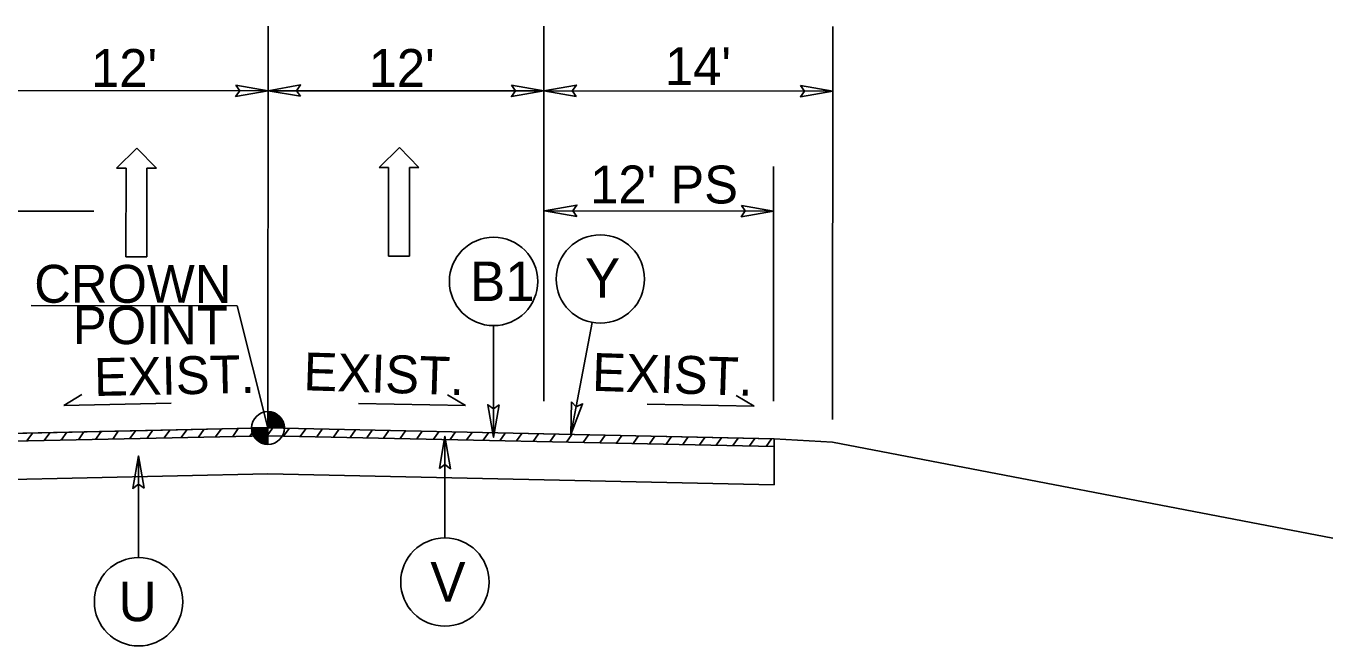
# Model space of a CAD drawing. Extents: x 2241081 to 2251104, y 658534 to 663427.
# Drawn here: x 2248635.4 to 2248919.7, y 662238.6 to 662373.6 of the extents above; entities that cross this region are included whole.
import ezdxf

# ---------------------------------------------------------------- set-up
doc = ezdxf.new("R2010")
doc.units = 0
for name, color, linetype in [('Old_Level_2', 7, 'Continuous'), ('Prop Dimension Text', 7, 'Continuous'), ('Prop Lane Arrow CELL', 7, 'Continuous'), ('Prop Shade Medium', 7, 'Continuous'), ('Prop Terminator CELL', 7, 'Continuous'), ('Typical Arrow Superelevation CELL', 7, 'Continuous'), ('Typical Berm Information CELL', 7, 'Continuous'), ('Typical Grade Point Symbol CELL', 7, 'Continuous'), ('Typical ID Circle CELL', 7, 'Continuous'), ('Typical Terminator CELL', 7, 'Continuous'), ('Typical Text Grade Point CELL', 7, 'Continuous'), ('Typical Text ID Circle CELL', 7, 'Continuous')]:
    doc.layers.add(name, color=color, linetype=linetype)

msp = doc.modelspace()

# ---------------------------------------------------------------- linework, layer by layer
at = {"layer": 'Old_Level_2'}
for p, q in [((2248688.02, 662286.1), (2248608.02, 662284.39)), ((2248635.59, 662283.3), (2248636.8, 662285)), ((2248639.33, 662283.38), (2248640.53, 662285.08)), ((2248643.06, 662283.46), (2248644.26, 662285.16)), ((2248646.79, 662283.54), (2248647.99, 662285.24)), ((2248650.52, 662283.62), (2248651.72, 662285.32)), ((2248654.25, 662283.7), (2248655.45, 662285.4)), ((2248657.98, 662283.78), (2248659.18, 662285.48)), ((2248661.71, 662283.86), (2248662.91, 662285.56)), ((2248665.44, 662283.94), (2248666.64, 662285.64)), ((2248669.17, 662284.02), (2248670.37, 662285.72)), ((2248672.9, 662284.1), (2248674.1, 662285.8)), ((2248676.63, 662284.18), (2248677.83, 662285.88)), ((2248680.36, 662284.26), (2248681.56, 662285.96)), ((2248684.09, 662284.34), (2248685.29, 662286.04)), ((2248687.82, 662284.42), (2248688.99, 662286.08)), ((2248688.02, 662286.1), (2248798.02, 662283.74)), ((2248691.44, 662284.35), (2248692.61, 662286)), ((2248695.06, 662284.27), (2248696.23, 662285.92)), ((2248698.68, 662284.2), (2248699.85, 662285.85)), ((2248702.3, 662284.12), (2248703.47, 662285.77)), ((2248705.92, 662284.04), (2248707.09, 662285.69)), ((2248709.54, 662283.96), (2248710.71, 662285.61)), ((2248713.16, 662283.89), (2248714.33, 662285.54)), ((2248716.78, 662283.81), (2248717.94, 662285.46)), ((2248720.4, 662283.73), (2248721.56, 662285.38)), ((2248724.02, 662283.65), (2248725.18, 662285.3)), ((2248727.64, 662283.58), (2248728.8, 662285.23)), ((2248731.25, 662283.5), (2248732.42, 662285.15)), ((2248734.87, 662283.42), (2248736.04, 662285.07)), ((2248738.49, 662283.34), (2248739.66, 662284.99)), ((2248742.11, 662283.27), (2248743.28, 662284.92)), ((2248745.73, 662283.19), (2248746.9, 662284.84)), ((2248749.35, 662283.11), (2248750.52, 662284.76)), ((2248752.97, 662283.03), (2248754.14, 662284.68)), ((2248756.59, 662282.96), (2248757.75, 662284.61)), ((2248760.21, 662282.88), (2248761.37, 662284.53)), ((2248763.83, 662282.8), (2248764.99, 662284.45)), ((2248767.45, 662282.72), (2248768.61, 662284.37)), ((2248771.06, 662282.65), (2248772.23, 662284.3)), ((2248774.68, 662282.57), (2248775.85, 662284.22)), ((2248778.3, 662282.49), (2248779.47, 662284.14)), ((2248781.92, 662282.41), (2248783.09, 662284.06)), ((2248785.54, 662282.34), (2248786.71, 662283.99)), ((2248789.16, 662282.26), (2248790.33, 662283.91)), ((2248792.78, 662282.18), (2248793.95, 662283.83)), ((2248796.4, 662282.1), (2248797.56, 662283.75)), ((2248798.15, 662283.74), (2248798.15, 662273.74)), ((2248798.15, 662283.74), (2248810.88, 662283.04)), ((2248810.88, 662283.04), (2248919.72, 662262.1)), ((2248688.02, 662276.1), (2248608.02, 662274.38)), ((2248688.02, 662276.1), (2248798.15, 662273.74))]:
    msp.add_line(p, q, dxfattribs=at)
at = {"layer": 'Prop Dimension Text'}
for p, q in [((2248688.02, 662286.1), (2248688.07, 662372.95)), ((2248688.07, 662366.85), (2248688.07, 662373.63)), ((2248748.02, 662291.97), (2248748.07, 662373.59)), ((2248810.88, 662287.93), (2248810.94, 662373.52)), ((2248628.06, 662359.6), (2248688.06, 662359.56)), ((2248688.06, 662359.56), (2248748.06, 662359.52)), ((2248748.06, 662359.52), (2248810.93, 662359.48)), ((2248798.02, 662291.94), (2248798.05, 662343.05)), ((2248650.11, 662333.31), (2248628.05, 662333.33)), ((2248748.17, 662333.39), (2248798.05, 662333.36))]:
    msp.add_line(p, q, dxfattribs=at)
at = {"layer": 'Prop Lane Arrow CELL'}
for p, q in [((2248659.49, 662347.02), (2248655.07, 662342.68)), ((2248663.76, 662342.67), (2248659.49, 662347.02)), ((2248716.61, 662347.16), (2248712.19, 662342.82)), ((2248720.88, 662342.82), (2248716.61, 662347.16)), ((2248655.07, 662342.68), (2248657.14, 662342.68)), ((2248657.14, 662342.68), (2248657.13, 662323.38)), ((2248661.68, 662323.38), (2248661.69, 662342.68)), ((2248661.69, 662342.68), (2248663.76, 662342.67)), ((2248712.19, 662342.82), (2248714.26, 662342.82)), ((2248714.26, 662342.82), (2248714.25, 662323.52)), ((2248718.8, 662323.52), (2248718.81, 662342.82)), ((2248718.81, 662342.82), (2248720.88, 662342.82)), ((2248657.13, 662323.38), (2248661.68, 662323.38)), ((2248714.25, 662323.52), (2248718.8, 662323.52))]:
    msp.add_line(p, q, dxfattribs=at)
at = {"layer": 'Prop Shade Medium'}
msp.add_lwpolyline([(2248608.02, 662284.39), (2248688.02, 662286.1), (2248748.02, 662284.81), (2248798.15, 662283.74), (2248798.15, 662282.07), (2248688.02, 662284.42), (2248608.02, 662282.71)], close=True, dxfattribs=at)
at = {"layer": 'Prop Terminator CELL'}
msp.add_lwpolyline([(2248754.04, 662291.81), (2248753.93, 662284.69), (2248756.47, 662291.39), (2248755.07, 662290.74)], close=True, dxfattribs=at)
at = {"layer": 'Typical Arrow Superelevation CELL'}
for p, q in [((2248643.63, 662291.01), (2248647.54, 662293.38)), ((2248731.02, 662290.97), (2248727.11, 662293.33)), ((2248793.81, 662290.85), (2248789.9, 662293.21)), ((2248643.63, 662291.01), (2248666.93, 662291.48)), ((2248731.02, 662290.97), (2248707.72, 662291.43)), ((2248793.81, 662290.85), (2248770.51, 662291.31))]:
    msp.add_line(p, q, dxfattribs=at)
at = {"layer": 'Typical Grade Point Symbol CELL'}
for p, q in [((2248688.02, 662286.1), (2248681.29, 662312.73)), ((2248688.03, 662289.68), (2248688.02, 662286.1)), ((2248688.02, 662286.1), (2248688.03, 662289.68)), ((2248684.44, 662286.1), (2248688.02, 662286.1)), ((2248688.02, 662286.1), (2248688.02, 662282.52)), ((2248691.6, 662286.1), (2248688.02, 662286.1))]:
    msp.add_line(p, q, dxfattribs=at)
for points in [[(2248688.08, 662286.1), (2248688.08, 662289.68), (2248688.08, 662289.68)], [(2248688.15, 662286.1), (2248688.15, 662289.68)], [(2248688.22, 662286.1), (2248688.22, 662289.67)], [(2248688.29, 662286.1), (2248688.29, 662289.67)], [(2248688.36, 662286.1), (2248688.36, 662289.66)], [(2248688.44, 662286.1), (2248688.44, 662289.65)], [(2248688.51, 662286.1), (2248688.51, 662289.65)], [(2248688.58, 662286.1), (2248688.58, 662289.63)], [(2248688.65, 662286.1), (2248688.65, 662289.62)], [(2248688.72, 662286.1), (2248688.72, 662289.61)], [(2248688.79, 662286.1), (2248688.79, 662289.59)], [(2248688.87, 662286.1), (2248688.87, 662289.58)], [(2248688.94, 662286.1), (2248688.94, 662289.56)], [(2248689.01, 662286.1), (2248689.01, 662289.54)], [(2248689.08, 662286.1), (2248689.08, 662289.52)], [(2248689.15, 662286.1), (2248689.15, 662289.5)], [(2248689.22, 662286.1), (2248689.22, 662289.47)], [(2248689.3, 662286.1), (2248689.3, 662289.45)], [(2248689.37, 662286.1), (2248689.37, 662289.42)], [(2248689.44, 662286.1), (2248689.44, 662289.38)], [(2248689.51, 662286.1), (2248689.51, 662289.35)], [(2248689.58, 662286.1), (2248689.58, 662289.32)], [(2248689.65, 662286.1), (2248689.65, 662289.29)], [(2248689.72, 662286.1), (2248689.72, 662289.25)], [(2248689.8, 662286.1), (2248689.8, 662289.21)], [(2248689.87, 662286.1), (2248689.87, 662289.17)], [(2248689.94, 662286.1), (2248689.94, 662289.12)], [(2248690.01, 662286.1), (2248690.01, 662289.07)], [(2248690.08, 662286.1), (2248690.08, 662289.03)], [(2248690.15, 662286.1), (2248690.15, 662288.98)], [(2248690.23, 662286.1), (2248690.23, 662288.92)], [(2248690.3, 662286.1), (2248690.3, 662288.87)], [(2248690.37, 662286.1), (2248690.37, 662288.8)], [(2248690.44, 662286.1), (2248690.44, 662288.74)], [(2248690.51, 662286.1), (2248690.51, 662288.68)], [(2248690.58, 662286.1), (2248690.58, 662288.6)], [(2248690.66, 662286.1), (2248690.66, 662288.53)], [(2248690.73, 662286.1), (2248690.73, 662288.45)], [(2248690.8, 662286.1), (2248690.8, 662288.36)], [(2248690.87, 662286.1), (2248690.87, 662288.27)], [(2248690.94, 662286.1), (2248690.94, 662288.18)], [(2248691.01, 662286.1), (2248691.01, 662288.07)], [(2248691.09, 662286.1), (2248691.09, 662287.96)], [(2248691.16, 662286.1), (2248691.16, 662287.83)], [(2248691.23, 662286.1), (2248691.23, 662287.7)], [(2248691.3, 662286.1), (2248691.3, 662287.55)], [(2248691.37, 662286.1), (2248691.37, 662287.38)], [(2248691.44, 662286.1), (2248691.44, 662287.16)], [(2248691.52, 662286.1), (2248691.52, 662286.91)], [(2248691.59, 662286.1), (2248691.59, 662286.49)], [(2248684.48, 662285.59), (2248684.48, 662286.1)], [(2248684.55, 662285.22), (2248684.55, 662286.1)], [(2248684.62, 662284.98), (2248684.62, 662286.1)], [(2248684.7, 662284.78), (2248684.7, 662286.1)], [(2248684.77, 662284.61), (2248684.77, 662286.1)], [(2248684.84, 662284.46), (2248684.84, 662286.1)], [(2248684.91, 662284.33), (2248684.91, 662286.1)], [(2248684.98, 662284.21), (2248684.98, 662286.1)], [(2248685.05, 662284.1), (2248685.05, 662286.1)], [(2248685.13, 662284), (2248685.13, 662286.1)], [(2248685.2, 662283.9), (2248685.2, 662286.1)], [(2248685.27, 662283.81), (2248685.27, 662286.1)], [(2248685.34, 662283.73), (2248685.34, 662286.1)], [(2248685.41, 662283.65), (2248685.41, 662286.1)], [(2248685.48, 662283.58), (2248685.48, 662286.1)], [(2248685.56, 662283.5), (2248685.56, 662286.1)], [(2248685.63, 662283.44), (2248685.63, 662286.1)], [(2248685.7, 662283.38), (2248685.7, 662286.1)], [(2248685.77, 662283.31), (2248685.77, 662286.1)], [(2248685.84, 662283.26), (2248685.84, 662286.1)], [(2248685.91, 662283.21), (2248685.91, 662286.1)], [(2248685.98, 662283.15), (2248685.98, 662286.1)], [(2248686.06, 662283.11), (2248686.06, 662286.1)], [(2248686.13, 662283.06), (2248686.13, 662286.1)], [(2248686.2, 662283.02), (2248686.2, 662286.1)], [(2248686.27, 662282.98), (2248686.27, 662286.1)], [(2248686.34, 662282.94), (2248686.34, 662286.1)], [(2248686.41, 662282.9), (2248686.41, 662286.1)], [(2248686.49, 662282.87), (2248686.49, 662286.1)], [(2248686.56, 662282.84), (2248686.56, 662286.1)], [(2248686.63, 662282.8), (2248686.63, 662286.1)], [(2248686.7, 662282.77), (2248686.7, 662286.1)], [(2248686.77, 662282.74), (2248686.77, 662286.1)], [(2248686.84, 662282.72), (2248686.84, 662286.1)], [(2248686.92, 662282.69), (2248686.92, 662286.1)], [(2248686.99, 662282.67), (2248686.99, 662286.1)], [(2248687.06, 662282.65), (2248687.06, 662286.1)], [(2248687.13, 662282.63), (2248687.13, 662286.1)], [(2248687.2, 662282.61), (2248687.2, 662286.1)], [(2248687.27, 662282.6), (2248687.27, 662286.1)], [(2248687.35, 662282.58), (2248687.35, 662286.1)], [(2248687.42, 662282.57), (2248687.42, 662286.1)], [(2248687.49, 662282.56), (2248687.49, 662286.1)], [(2248687.56, 662282.55), (2248687.56, 662286.1)], [(2248687.63, 662282.54), (2248687.63, 662286.1)], [(2248687.7, 662282.53), (2248687.7, 662286.1)], [(2248687.78, 662282.53), (2248687.78, 662286.1)], [(2248687.85, 662282.53), (2248687.85, 662286.1)], [(2248687.92, 662282.52), (2248687.92, 662286.1)], [(2248687.99, 662282.52), (2248687.99, 662282.52), (2248687.99, 662286.1)]]:
    msp.add_lwpolyline(points, dxfattribs=at)
msp.add_circle((2248688.03, 662286.1), 3.58, dxfattribs=at)
for start, end in [(359.9905, 89.9905), (179.9905, 269.9905)]:
    msp.add_arc((2248688.03, 662286.1), 3.58, start, end, dxfattribs=at)
at = {"layer": 'Typical ID Circle CELL'}
for p, q in [((2248758.55, 662309.1), (2248753.93, 662284.69)), ((2248737.11, 662308.41), (2248737.11, 662284.08)), ((2248726.52, 662262.16), (2248726.52, 662284.31)), ((2248659.87, 662257.88), (2248659.87, 662280.02))]:
    msp.add_line(p, q, dxfattribs=at)
for centre in [(2248737.11, 662318.02), (2248760.34, 662318.55), (2248726.52, 662252.55), (2248659.87, 662248.26)]:
    msp.add_circle(centre, 9.62, dxfattribs=at)
at = {"layer": 'Typical Terminator CELL'}
for points in [[(2248681.04, 662360.77), (2248688.06, 662359.56), (2248680.99, 662358.31), (2248681.89, 662359.56)], [(2248695.09, 662358.34), (2248688.06, 662359.56), (2248695.13, 662360.81), (2248694.24, 662359.56)], [(2248741.04, 662360.74), (2248748.06, 662359.52), (2248740.99, 662358.28), (2248741.89, 662359.53)], [(2248755.09, 662358.31), (2248748.06, 662359.52), (2248755.13, 662360.77), (2248754.24, 662359.52)], [(2248803.9, 662360.7), (2248810.93, 662359.48), (2248803.86, 662358.24), (2248804.76, 662359.49)], [(2248755.2, 662332.18), (2248748.17, 662333.39), (2248755.24, 662334.64), (2248754.34, 662333.39)], [(2248791.02, 662334.58), (2248798.05, 662333.36), (2248790.98, 662332.12), (2248791.88, 662333.37)], [(2248738.32, 662291.11), (2248737.11, 662284.08), (2248735.86, 662291.15), (2248737.11, 662290.25)], [(2248725.31, 662277.28), (2248726.52, 662284.31), (2248727.77, 662277.24), (2248726.52, 662278.14)], [(2248661.08, 662272.99), (2248659.87, 662280.02), (2248658.62, 662272.95), (2248659.87, 662273.85)]]:
    msp.add_lwpolyline(points, close=True, dxfattribs=at)
at = {"layer": 'Typical Text Grade Point CELL'}
msp.add_line((2248681.29, 662312.73), (2248636.49, 662312.76), dxfattribs=at)

# ---------------------------------------------------------------- texts
at = {"layer": 'Prop Dimension Text'}
for s, p in [("12'", (2248649.54, 662360.39)), ("12'", (2248709.93, 662360.39)), ("14'", (2248774.4, 662360.79)), ("12' PS", (2248758.13, 662335.02))]:
    msp.add_text(s, height=8.25, rotation=359.965, dxfattribs=at).set_placement(p)
at = {"layer": 'Typical Berm Information CELL'}
for rotation, p in [(1.1459, (2248650.26, 662293.06)), (358.1916, (2248695.67, 662294.33)), (358.1916, (2248758.46, 662294.21))]:
    msp.add_text('EXIST.', height=8.25, rotation=rotation, dxfattribs=at).set_placement(p)
at = {"layer": 'Typical Text Grade Point CELL'}
for s, p in [('CROWN', (2248637.17, 662313.38)), ('POINT', (2248645.56, 662304.37))]:
    msp.add_text(s, height=8.25, rotation=359.965, dxfattribs=at).set_placement(p)
at = {"layer": 'Typical Text ID Circle CELL'}
for s, height, p in [('Y', 8.61, (2248756.98, 662314.47)), ('B1', 8.608, (2248731.98, 662313.75)), ('V', 8.61, (2248723.34, 662248.31)), ('U', 8.61, (2248655.5, 662244.02))]:
    msp.add_text(s, height=height, rotation=359.9999, dxfattribs=at).set_placement(p)

doc.saveas('drawing.dxf')
